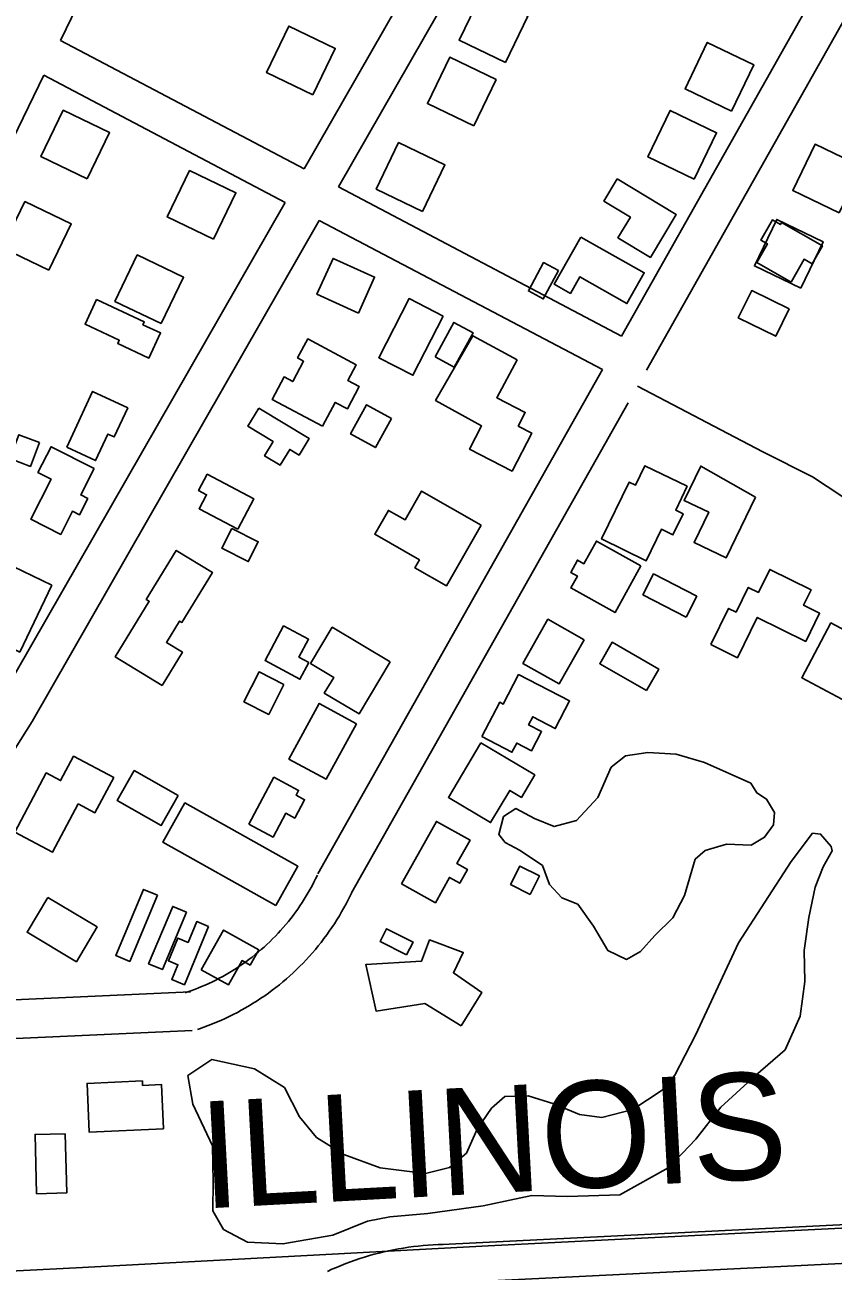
# Model space of a CAD drawing. Extents: x 3540316 to 3578335, y 553172 to 578787.
# Drawn here: x 3546637 to 3547265, y 569583 to 570551 of the extents above; entities that cross this region are included whole.
import ezdxf

# ---------------------------------------------------------------- set-up
doc = ezdxf.new("R2010")
doc.units = 0
for name, color, linetype in [('V-BLDG-OTLN', 7, 'Continuous'), ('V-RAIL-IDEN', 7, 'Continuous'), ('V-RAIL-TRAK', 7, 'Continuous'), ('V-ROAD-CNTR', 7, 'Continuous'), ('V-SITE-VEGE', 7, 'Continuous')]:
    doc.layers.add(name, color=color, linetype=linetype)

msp = doc.modelspace()

# ---------------------------------------------------------------- linework, layer by layer
at = {"layer": 'V-BLDG-OTLN'}
for points in [[(3547010.46, 570521.88), (3547027.8, 570557.93), (3546991.76, 570575.27), (3546974.42, 570539.23)], [(3546860.86, 570496.66), (3546878.2, 570532.71), (3546842.16, 570550.05), (3546824.81, 570514)], [(3547186.09, 570483.98), (3547203.44, 570520.03), (3547167.39, 570537.37), (3547150.05, 570501.32)], [(3546985.84, 570472.51), (3547003.19, 570508.55), (3546967.14, 570525.89), (3546949.8, 570489.85)], [(3546685.41, 570431.3), (3546702.76, 570467.34), (3546666.71, 570484.68), (3546649.37, 570448.64)], [(3547157.29, 570431.15), (3547174.64, 570467.2), (3547138.59, 570484.54), (3547121.25, 570448.49)], [(3546946.12, 570406.13), (3546963.46, 570442.17), (3546927.42, 570459.51), (3546910.07, 570423.47)], [(3547269.79, 570404.88), (3547287.13, 570440.92), (3547251.09, 570458.27), (3547233.74, 570422.22)], [(3546783.66, 570384.48), (3546801, 570420.52), (3546764.96, 570437.87), (3546747.62, 570401.82)], [(3547097.34, 570431.34), (3547143.28, 570403.63), (3547123.18, 570370.32), (3547097.86, 570385.59), (3547107.58, 570401.69), (3547086.96, 570414.13)], [(3546655.64, 570360.32), (3546672.99, 570396.36), (3546636.94, 570413.71), (3546619.6, 570377.66)], [(3547240.03, 570346.43), (3547257.38, 570382.48), (3547221.33, 570399.82), (3547203.99, 570363.77)], [(3547232.51, 570351.04), (3547205.77, 570366.29), (3547214.04, 570380.8), (3547209.01, 570383.67), (3547217.98, 570399.41), (3547224.21, 570395.86), (3547225.12, 570397.46), (3547256.91, 570379.33), (3547248.9, 570365.29), (3547242.66, 570368.85)], [(3547068.95, 570386.09), (3547118.32, 570358.37), (3547104.92, 570334.51), (3547068.18, 570355.14), (3547060.99, 570342.33), (3547048.36, 570349.43)], [(3546742.91, 570318.84), (3546760.25, 570354.89), (3546724.2, 570372.23), (3546706.86, 570336.19)], [(3546896.12, 570327.07), (3546863.87, 570341.65), (3546876.5, 570369.58), (3546908.75, 570354.99)], [(3547051.64, 570360.05), (3547039.85, 570338.1), (3547028.27, 570344.32), (3547040.06, 570366.27)], [(3547230.94, 570330.36), (3547220.53, 570309.09), (3547191.49, 570323.31), (3547201.9, 570344.58)], [(3546692.67, 570337.62), (3546729.71, 570320.26), (3546728.68, 570318.04), (3546742.46, 570311.59), (3546733.34, 570292.14), (3546709.14, 570303.48), (3546710.3, 570305.96), (3546683.68, 570318.43)], [(3546962.11, 570324.71), (3546938.52, 570278.75), (3546912.02, 570292.35), (3546935.6, 570338.31)], [(3546955.77, 570293.1), (3546970.33, 570319.86), (3546985.25, 570311.74), (3546970.69, 570284.98)], [(3546868.22, 570239.19), (3546829.13, 570260), (3546838.39, 570277.41), (3546845.09, 570273.84), (3546853.52, 570289.68), (3546848.85, 570292.16), (3546856.75, 570306.99), (3546894.43, 570286.94), (3546887.92, 570274.7), (3546896.88, 570269.94), (3546887.61, 570252.53), (3546878.02, 570257.62)], [(3547019.7, 570290.76), (3547003.76, 570261.27), (3547025.87, 570249.81), (3547020.39, 570239.22), (3547030.87, 570233.79), (3547015.59, 570204.3), (3546982.56, 570221.41), (3546991.86, 570239.37), (3546956.22, 570259.2), (3546985, 570309.42)], [(3546669.46, 570222.91), (3546689.59, 570266.13), (3546716.88, 570253.42), (3546706.33, 570230.77), (3546701.43, 570233.04), (3546691.85, 570212.48)], [(3546818.79, 570253.17), (3546857.86, 570229.62), (3546850.07, 570216.69), (3546842.77, 570221.08), (3546835.34, 570208.76), (3546823.18, 570216.09), (3546829.91, 570227.26), (3546810.29, 570239.09)], [(3546921.87, 570245.14), (3546909.39, 570222.51), (3546890.08, 570233.16), (3546902.56, 570255.79)], [(3546648.16, 570226.45), (3546641.2, 570207.92), (3546625.15, 570213.94), (3546632.11, 570232.47)], [(3546690.69, 570206.32), (3546680.29, 570185.74), (3546685.77, 570182.96), (3546679.39, 570170.34), (3546673.91, 570173.11), (3546664.78, 570155.06), (3546641.46, 570166.85), (3546657.25, 570198.08), (3546647.1, 570203.21), (3546657.23, 570223.24)], [(3547151.84, 570192.43), (3547142.81, 570173.91), (3547148.61, 570171.08), (3547140.63, 570154.69), (3547131.73, 570159.02), (3547119.85, 570134.6), (3547085.13, 570151.51), (3547106.62, 570195.63), (3547111.53, 570193.24), (3547118.94, 570208.45)], [(3547204.94, 570184.11), (3547182.03, 570136.78), (3547157.11, 570148.84), (3547168.44, 570172.25), (3547149.26, 570181.53), (3547162.22, 570208.19)], [(3546802.54, 570159.06), (3546772.37, 570175.01), (3546778.11, 570185.88), (3546771.94, 570189.14), (3546778.64, 570201.81), (3546814.98, 570182.6)], [(3546991.62, 570162.32), (3546964.59, 570115.01), (3546940.07, 570129.01), (3546943.65, 570135.27), (3546908.9, 570155.12), (3546919.48, 570173.65), (3546932.43, 570166.26), (3546945.3, 570188.78)], [(3546797.73, 570159.77), (3546818.31, 570149.36), (3546810.54, 570134), (3546789.96, 570144.4)], [(3547115.81, 570130.72), (3547095.71, 570094.37), (3547061.23, 570113.44), (3547066.36, 570122.7), (3547061.21, 570125.55), (3547066.46, 570135.05), (3547071.44, 570132.29), (3547081.17, 570149.88)], [(3546743.55, 570037.64), (3546707.22, 570059.81), (3546733.64, 570103.12), (3546731.31, 570104.53), (3546754.56, 570142.65), (3546782.63, 570125.53), (3546758.92, 570086.67), (3546757.14, 570087.76), (3546746.98, 570071.1), (3546759.36, 570063.55)], [(3546657.97, 570115.72), (3546632.98, 570063.58), (3546602.76, 570078.07), (3546620.33, 570114.72), (3546612.77, 570118.34), (3546620.2, 570133.82)], [(3547170.04, 570069.46), (3547183.92, 570097.58), (3547189.71, 570094.72), (3547199.17, 570113.88), (3547207.09, 570109.97), (3547215.94, 570127.9), (3547248.08, 570112.03), (3547242.16, 570100.01), (3547254.7, 570093.83), (3547243.89, 570071.92), (3547206.21, 570090.51), (3547190.77, 570059.23)], [(3547150.89, 570090.85), (3547117.28, 570108.2), (3547125.61, 570124.33), (3547159.21, 570106.99)], [(3547071.54, 570073.17), (3547052.14, 570038.88), (3547024.01, 570054.8), (3547043.42, 570089.09)], [(3546857.66, 570055.58), (3546850.72, 570042.55), (3546823.64, 570056.96), (3546837.98, 570083.9), (3546857.38, 570073.57), (3546849.97, 570059.67)], [(3546920.91, 570055.98), (3546896.66, 570015.53), (3546869.66, 570031.71), (3546877.02, 570043.98), (3546859, 570054.78), (3546875.9, 570082.96)], [(3547291.48, 570016.65), (3547240.73, 570043.7), (3547263.43, 570086.29), (3547297.29, 570068.25), (3547300.29, 570073.88), (3547317.18, 570064.86)], [(3547120.18, 570033.76), (3547083.83, 570054.55), (3547093.35, 570071.19), (3547129.69, 570050.39)], [(3546838.33, 570038.48), (3546826.53, 570015.16), (3546807.12, 570024.97), (3546818.98, 570048.26)], [(3546992.14, 569997.91), (3547006.01, 570024.66), (3547008.75, 570023.23), (3547020.66, 570046.18), (3547060.28, 570025.64), (3547049.17, 570004.22), (3547031.65, 570013.3), (3547028.43, 570007.11), (3547038.57, 570001.85), (3547030.8, 569986.87), (3547019.23, 569992.87), (3547015.55, 569985.77)], [(3546894.56, 570007.97), (3546870.99, 569964.77), (3546842.22, 569980.47), (3546865.79, 570023.67)], [(3546991.43, 569993.1), (3547033.25, 569968.16), (3547022.85, 569950.71), (3547013.81, 569956.1), (3546998.87, 569931.06), (3546966.1, 569950.61)], [(3546678.41, 569945.71), (3546658.3, 569907.99), (3546629, 569923.61), (3546653.54, 569969.65), (3546664.72, 569963.69), (3546674.83, 569982.66), (3546705.95, 569966.07), (3546691.4, 569938.78)], [(3546756.12, 569952.23), (3546742.95, 569928.92), (3546708.77, 569948.22), (3546721.94, 569971.54)], [(3546811.02, 569929.98), (3546830.44, 569966.33), (3546849.67, 569956.06), (3546847.72, 569952.42), (3546854.31, 569948.9), (3546846.7, 569934.64), (3546839.75, 569938.35), (3546829.89, 569919.9)], [(3546832.04, 569866.63), (3546744.27, 569915.85), (3546761.38, 569946.37), (3546849.16, 569897.16)], [(3546929.75, 569883.38), (3546956.78, 569932.07), (3546982.93, 569917.55), (3546972.74, 569899.21), (3546980.89, 569894.68), (3546974.94, 569883.96), (3546966.88, 569888.44), (3546955.98, 569868.81)], [(3547029.67, 569875.32), (3547014.49, 569883), (3547021.75, 569897.35), (3547036.93, 569889.67)], [(3546739.96, 569874.62), (3546718.41, 569823.15), (3546707.58, 569827.69), (3546729.13, 569879.15)], [(3546654.7, 569872.94), (3546693.1, 569850.08), (3546676.98, 569823.01), (3546638.58, 569845.87)], [(3546762.58, 569861.45), (3546743.82, 569816.85), (3546733.09, 569821.36), (3546751.86, 569865.96)], [(3546779.72, 569850.37), (3546760.95, 569805.08), (3546751.06, 569809.18), (3546755.83, 569820.67), (3546748.43, 569823.74), (3546755.71, 569841.31), (3546763.8, 569837.95), (3546770.53, 569854.18)], [(3546774.07, 569816.71), (3546791.4, 569847.57), (3546818.7, 569832.24), (3546812.03, 569820.36), (3546805.75, 569823.89), (3546795.09, 569804.91)], [(3546933.62, 569828.36), (3546913.04, 569838.77), (3546918.04, 569848.65), (3546938.62, 569838.24)], [(3546975.99, 569773.17), (3546947.88, 569790.48), (3546910.04, 569784.47), (3546901.96, 569820.94), (3546945.29, 569823.49), (3546951.55, 569839.97), (3546977.63, 569830.22), (3546970, 569814.45), (3546992.01, 569799.17)], [(3546744.63, 569693.1), (3546686.87, 569690.61), (3546685.24, 569728.44), (3546728.25, 569730.3), (3546728.4, 569726.83), (3546743.15, 569727.47)], [(3546668.3, 569689.32), (3546669.47, 569643.25), (3546646.07, 569642.66), (3546644.9, 569688.73)]]:
    msp.add_lwpolyline(points, close=True, dxfattribs=at)
at = {"layer": 'V-RAIL-TRAK'}
msp.add_lwpolyline([(3544440.21, 569467.62), (3544499.76, 569470.59), (3544650.28, 569478.11), (3544767.68, 569484.66), (3544854.18, 569489.49), (3545075.17, 569500.8), (3545365.95, 569515.89), (3545593.79, 569528.54), (3545806.57, 569539.88), (3545830.11, 569541.09), (3546063.14, 569553.08), (3546369.66, 569569.46), (3546676.86, 569585.17), (3546997.06, 569602.18), (3547359.68, 569620.36), (3547619, 569632.88), (3547707.6, 569637.15)], dxfattribs=at)
at = {"layer": 'V-ROAD-CNTR'}
for points in [[(3547120.16, 570282.77), (3547574.92, 571088.75)], [(3546924.83, 571083.01), (3546839.95, 570900.6), (3546664.65, 570538.93)], [(3547186.77, 571019.47), (3546854.07, 570439.14)], [(3547216.05, 571010.24), (3546880.63, 570425.15)], [(3547100.65, 570309.24), (3547445.96, 570921.25)], [(3546854.07, 570439.14), (3546664.65, 570538.93)], [(3546651.56, 570511.92), (3546253.88, 569691.47)], [(3546839.14, 570413.1), (3546651.56, 570511.92)], [(3547100.65, 570309.24), (3546880.63, 570425.15)], [(3546839.14, 570413.1), (3546616.75, 570025.19), (3546502.97, 569844.55)], [(3546865.7, 570399.11), (3546642.47, 570009.73), (3546528.36, 569828.56)], [(3547085.9, 570283.11), (3546865.7, 570399.11)], [(3546864.76, 569891.17), (3547085.9, 570283.11)], [(3547113.15, 570270.35), (3547210.49, 570219.25), (3547249.03, 570199.76), (3547284.11, 570176.83), (3547363.98, 570128.66)], [(3546890.89, 569876.43), (3547105.73, 570257.21)], [(3546761.44, 569798.74), (3546762.91, 569799.24), (3546765.81, 569800.26), (3546768.67, 569801.32), (3546771.47, 569802.41), (3546774.29, 569803.59), (3546777.1, 569804.79), (3546779.85, 569806.05), (3546782.63, 569807.36), (3546785.29, 569808.69), (3546788.01, 569810.11), (3546790.73, 569811.57), (3546793.34, 569813.03), (3546795.94, 569814.57), (3546798.59, 569816.18), (3546801.14, 569817.8), (3546803.65, 569819.46), (3546806.16, 569821.18), (3546808.68, 569822.97), (3546811.11, 569824.75), (3546813.5, 569826.59), (3546815.89, 569828.48), (3546818.25, 569830.43), (3546820.57, 569832.39), (3546822.83, 569834.4), (3546825.1, 569836.46), (3546827.29, 569838.53), (3546829.45, 569840.66), (3546831.6, 569842.84), (3546833.7, 569845.04), (3546835.74, 569847.26), (3546837.77, 569849.54), (3546839.73, 569851.85), (3546841.71, 569854.22), (3546843.59, 569856.58), (3546845.43, 569858.96), (3546847.23, 569861.41), (3546849.02, 569863.9), (3546850.75, 569866.41), (3546852.44, 569868.94), (3546854.05, 569871.46), (3546855.64, 569874.07), (3546857.21, 569876.71), (3546858.69, 569879.32), (3546860.15, 569882.01), (3546861.58, 569884.73), (3546862.93, 569887.41), (3546864.27, 569890.24)], [(3546771.04, 569770.32), (3546772.71, 569770.88), (3546776.02, 569772.05), (3546779.34, 569773.28), (3546782.71, 569774.59), (3546785.98, 569775.96), (3546789.23, 569777.35), (3546792.48, 569778.84), (3546795.71, 569780.36), (3546798.92, 569781.96), (3546802.07, 569783.6), (3546805.16, 569785.27), (3546808.32, 569787.03), (3546811.39, 569788.85), (3546814.4, 569790.69), (3546817.44, 569792.61), (3546820.43, 569794.59), (3546823.35, 569796.59), (3546826.22, 569798.63), (3546829.12, 569800.75), (3546831.96, 569802.94), (3546834.74, 569805.14), (3546837.49, 569807.4), (3546840.22, 569809.72), (3546842.89, 569812.08), (3546845.5, 569814.46), (3546848.1, 569816.92), (3546850.66, 569819.43), (3546853.13, 569821.94), (3546855.61, 569824.53), (3546858.01, 569827.16), (3546860.4, 569829.84), (3546862.7, 569832.55), (3546864.95, 569835.26), (3546867.18, 569838.04), (3546869.39, 569840.91), (3546871.5, 569843.77), (3546873.55, 569846.63), (3546875.58, 569849.57), (3546877.55, 569852.52), (3546879.5, 569855.56), (3546881.35, 569858.61), (3546883.14, 569861.62), (3546884.93, 569864.76), (3546886.63, 569867.9), (3546888.26, 569871.01), (3546889.87, 569874.22), (3546891.37, 569877.36)], [(3546531.44, 569788.96), (3546765.57, 569799.51)], [(3546532.79, 569758.99), (3546766.92, 569769.54)], [(3546961.65, 569603.22), (3547469.01, 569628.32)], [(3546872.04, 569582.31), (3546875.58, 569583.92), (3546879.11, 569585.46), (3546882.7, 569586.96), (3546886.34, 569588.39), (3546889.93, 569589.74), (3546893.6, 569591.06), (3546897.28, 569592.29), (3546901, 569593.47), (3546904.72, 569594.57), (3546908.42, 569595.61), (3546912.17, 569596.59), (3546916, 569597.52), (3546919.78, 569598.35), (3546923.53, 569599.12), (3546927.37, 569599.84), (3546931.18, 569600.49), (3546935.06, 569601.08), (3546938.91, 569601.58), (3546942.71, 569602.02), (3546946.61, 569602.41), (3546950.49, 569602.71), (3546954.31, 569602.96), (3546958.22, 569603.14), (3546962.02, 569603.24)], [(3546963.13, 569573.26), (3547470.49, 569598.35)]]:
    msp.add_lwpolyline(points, dxfattribs=at)
at = {"layer": 'V-SITE-VEGE'}
for points in [[(3547201.1, 569961.83), (3547205.9, 569954.21), (3547213.47, 569949.34), (3547219.64, 569938.95), (3547218.91, 569929.29), (3547211.96, 569919.65), (3547201.57, 569913.48), (3547182.23, 569914.26), (3547165.63, 569909.5), (3547158, 569902.63), (3547149.59, 569874.35), (3547140.53, 569857.12), (3547126.65, 569843.37), (3547115.55, 569830.99), (3547104.47, 569824.82), (3547090, 569831.8), (3547079.03, 569850.5), (3547066.68, 569867.82), (3547054.27, 569872.71), (3547044.64, 569883.11), (3547039.18, 569897.64), (3547021.97, 569909.46), (3547010.26, 569915.73), (3547005.45, 569921.97), (3547008.97, 569935.77), (3547018.67, 569941.94), (3547033.14, 569934.28), (3547048.3, 569927.99), (3547065.59, 569932.75), (3547082.25, 569950.63), (3547092.72, 569974.07), (3547103.81, 569982.99), (3547121.09, 569985.68), (3547143.18, 569984.2), (3547165.25, 569977.88)], [(3547257.44, 569896.65), (3547251.15, 569880.79), (3547246.21, 569857.33), (3547242.64, 569831.79), (3547243.22, 569807.61), (3547239.64, 569780.7), (3547227.78, 569754.5), (3547204.9, 569734.58), (3547177.85, 569709.84), (3547158.4, 569685.06), (3547137.58, 569663.06), (3547099.49, 569641.82), (3547058.74, 569640.62), (3547031.03, 569641.28), (3546993.09, 569633.32), (3546950.24, 569627.3), (3546920.52, 569624.67), (3546903.24, 569621.3), (3546876.26, 569610.37), (3546837.55, 569603.64), (3546809.93, 569605.15), (3546791.33, 569614.9), (3546783.1, 569629.44), (3546783.21, 569652.23), (3546782.64, 569679.87), (3546767.59, 569712.4), (3546763.55, 569734.52), (3546782.25, 569746.86), (3546815.38, 569739.81), (3546838.79, 569725.2), (3546850.43, 569702.35), (3546863.48, 569686.4), (3546884.83, 569673.18), (3546913.1, 569662.69), (3546948.31, 569658.39), (3546966.98, 569663.14), (3546980.15, 569674.13), (3546988.52, 569692.74), (3546999.65, 569709.27), (3547010.05, 569718.2), (3547028.01, 569718.81), (3547048.01, 569712.5), (3547068, 569704.12), (3547085.26, 569701.97), (3547109.46, 569708.07), (3547132.32, 569723.17), (3547142.05, 569734.87), (3547158.08, 569765.87), (3547191.55, 569837.55), (3547232.59, 569900.91), (3547249.27, 569922.93), (3547255.48, 569922.21), (3547263.73, 569912.51), (3547264.4, 569909.05)]]:
    msp.add_lwpolyline(points, close=True, dxfattribs=at)

# ---------------------------------------------------------------- texts
at = {"layer": 'V-RAIL-IDEN'}
msp.add_text('ILLINOIS', height=83, rotation=3.05657, dxfattribs=at).set_placement((3546775.12, 569631.09))

doc.saveas('drawing.dxf')
